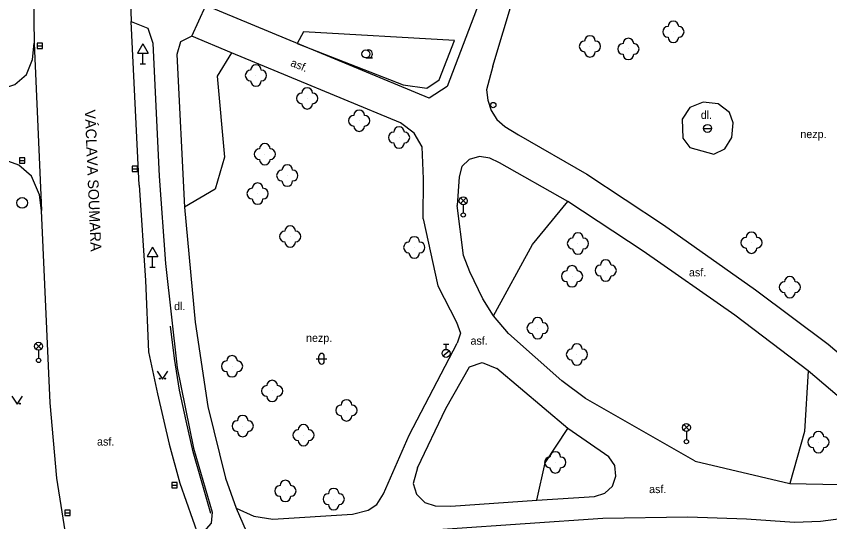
# Model space of a CAD drawing. Extents: x -737812 to -729375, y -1123000 to -1115500.
# Drawn here: x -736374.5 to -736298.3, y -1118819.7 to -1118772.3 of the extents above; entities that cross this region are included whole.
import ezdxf

# ---------------------------------------------------------------- set-up
doc = ezdxf.new("R2010")
doc.units = 0
for name, color, linetype in [('Doplněk polohopisu', 7, 'Continuous'), ('Doplňkové značky', 7, 'Continuous'), ('Hranice - ploty_ zdi', 7, 'Continuous'), ('Komunikace', 7, 'Continuous'), ('Názvy ulic_ silnic_ žel_', 7, 'Continuous'), ('Pomocné popisy', 7, 'Continuous'), ('Povr_ zn_ inž_ sítí - el_', 7, 'Continuous'), ('Povr_ zn_ inž_ sítí - kan_', 7, 'Continuous'), ('Povr_ zn_ inž_ sítí - vod_', 7, 'Continuous'), ('Zeleň', 7, 'Continuous'), ('Značky druhů pozemků', 7, 'Continuous')]:
    doc.layers.add(name, color=color, linetype=linetype)

msp = doc.modelspace()

# ---------------------------------------------------------------- linework, layer by layer
at = {"layer": 'Doplněk polohopisu'}
for p, q in [((-736329.84, -1118776.98), (-736326.73, -1118766.59)), ((-736311.39, -1118780.86), (-736312.1, -1118781.95)), ((-736310.12, -1118780.37), (-736311.39, -1118780.86)), ((-736308.74, -1118780.51), (-736310.12, -1118780.37)), ((-736307.65, -1118781.32), (-736308.74, -1118780.51)), ((-736307.31, -1118782.31), (-736307.65, -1118781.32)), ((-736312.1, -1118781.95), (-736312.04, -1118783.73)), ((-736307.43, -1118783.67), (-736307.31, -1118782.31)), ((-736312.04, -1118783.73), (-736311.39, -1118784.62)), ((-736308.11, -1118784.72), (-736307.43, -1118783.67)), ((-736311.39, -1118784.62), (-736309.12, -1118785.25)), ((-736309.12, -1118785.25), (-736308.11, -1118784.72)), ((-736334.25, -1118809.05), (-736332.03, -1118805.16)), ((-736332.03, -1118805.16), (-736330.84, -1118804.74)), ((-736330.84, -1118804.74), (-736329.48, -1118805.3)), ((-736336.9, -1118814.61), (-736334.25, -1118809.05))]:
    msp.add_line(p, q, dxfattribs=at)
for points in [[(-736329.78, -1118765.75), (-736331.36, -1118771.69), (-736334.11, -1118778.91), (-736335.82, -1118779.99)], [(-736335.82, -1118779.99), (-736356.74, -1118771.32), (-736358.4, -1118770.7), (-736360.65, -1118770.07)], [(-736358.05, -1118774.19), (-736356.74, -1118771.32)], [(-736363.74, -1118772.82), (-736362.17, -1118773.42), (-736361.7, -1118774.84), (-736361.12, -1118787.31), (-736360.51, -1118795.46), (-736359.41, -1118805.25), (-736357.89, -1118812.76), (-736356.14, -1118818.76), (-736356.22, -1118819.81), (-736357.38, -1118821.11)], [(-736338.49, -1118782.31), (-736354.34, -1118775.75), (-736358.05, -1118774.19), (-736359.11, -1118774.72), (-736359.46, -1118775.9), (-736358.73, -1118790.19), (-736357.72, -1118800.98), (-736356.54, -1118808.87), (-736354.9, -1118815.57), (-736353.88, -1118818.39), (-736352.25, -1118819.15), (-736350.45, -1118819.43), (-736343, -1118818.95), (-736341.52, -1118818.57), (-736340.72, -1118818.04), (-736340.07, -1118817.04), (-736337.69, -1118811.54), (-736333.17, -1118802.93)], [(-736329.84, -1118776.98), (-736330.18, -1118778.26), (-736330.44, -1118779.22), (-736330.3, -1118780.19), (-736330, -1118781.16), (-736329.47, -1118781.99), (-736328.73, -1118782.64), (-736327.45, -1118783.43), (-736321.04, -1118787.1), (-736313.85, -1118791.84), (-736305.24, -1118797.93), (-736298.41, -1118803.03), (-736294.66, -1118806.21), (-736292.04, -1118808.71), (-736290.23, -1118810.42), (-736289.39, -1118810.94), (-736288.44, -1118811.17), (-736287.44, -1118811.16), (-736286.58, -1118810.69), (-736284.78, -1118808.78)], [(-736336.37, -1118791.29), (-736336.34, -1118787.56), (-736336.47, -1118784.56), (-736337.2, -1118783.27), (-736338.49, -1118782.31)], [(-736310.87, -1118814), (-736302.01, -1118816.09), (-736297.4, -1118816.18), (-736295.48, -1118815.91), (-736294.02, -1118815.57), (-736293.2, -1118815.03), (-736292.95, -1118814.07), (-736292.93, -1118813.06), (-736293.26, -1118812.1), (-736293.83, -1118811.31), (-736296.74, -1118808.55), (-736300.29, -1118805.54), (-736307.16, -1118800.32), (-736315.74, -1118794.32), (-736322.81, -1118789.68), (-736329.21, -1118786.05), (-736330.12, -1118785.62), (-736331.09, -1118785.46), (-736332.06, -1118785.72), (-736332.75, -1118786.4), (-736333, -1118787.35), (-736333.17, -1118790.03)], [(-736330.78, -1118798.79), (-736332.01, -1118796.24), (-736332.59, -1118794.73), (-736333.17, -1118790.03)], [(-736336.37, -1118791.29), (-736335, -1118797.58), (-736333.23, -1118800.97), (-736332.88, -1118802), (-736333.17, -1118802.93)], [(-736328.38, -1118802.04), (-736329.77, -1118800.37), (-736330.78, -1118798.79)], [(-736321.17, -1118808.11), (-736323.37, -1118806.45), (-736328.38, -1118802.04)], [(-736322.8, -1118810.94), (-736329.48, -1118805.3)], [(-736310.87, -1118814), (-736321.17, -1118808.11)], [(-736336.9, -1118814.61), (-736337.3, -1118816.08), (-736336.98, -1118817.09), (-736336.22, -1118817.86), (-736335.25, -1118818.17), (-736333.76, -1118818.2), (-736325.71, -1118817.65), (-736320.3, -1118817.29), (-736319.34, -1118816.99), (-736318.63, -1118816.32), (-736318.3, -1118815.38), (-736318.4, -1118814.4), (-736318.96, -1118813.59), (-736322.8, -1118810.94)], [(-736353.88, -1118818.39), (-736352.63, -1118821.27), (-736351.33, -1118823.14)], [(-736293.6, -1118818.93), (-736299.12, -1118819.65), (-736301.56, -1118819.73), (-736306.07, -1118819.43), (-736311.56, -1118819.22), (-736319.54, -1118819.35), (-736334.08, -1118820.36), (-736340.18, -1118820.78), (-736342.39, -1118820.93)]]:
    msp.add_lwpolyline(points, dxfattribs=at)
at = {"layer": 'Doplňkové značky'}
for p, q in [((-736362.63, -1118774.894), (-736363.13, -1118775.76)), ((-736362.63, -1118774.894), (-736362.13, -1118775.76)), ((-736363.13, -1118775.76), (-736362.13, -1118775.76)), ((-736362.63, -1118776.76), (-736362.63, -1118775.76)), ((-736362.88, -1118776.76), (-736362.38, -1118776.76)), ((-736310.095, -1118782.82), (-736309.345, -1118782.82)), ((-736361.72, -1118793.944), (-736362.22, -1118794.81)), ((-736361.72, -1118793.944), (-736361.22, -1118794.81)), ((-736362.22, -1118794.81), (-736361.22, -1118794.81)), ((-736361.72, -1118795.81), (-736361.72, -1118794.81)), ((-736361.97, -1118795.81), (-736361.47, -1118795.81))]:
    msp.add_line(p, q, dxfattribs=at)
for centre, radius in [((-736329.801, -1118780.64), 0.25), ((-736329.801, -1118780.64), 0.0005), ((-736309.72, -1118782.82), 0.375)]:
    msp.add_circle(centre, radius, dxfattribs=at)
at = {"layer": 'Hranice - ploty_ zdi'}
msp.add_lwpolyline([(-736356.25, -1118818.88), (-736357.08, -1118816.05), (-736357.93, -1118813.11), (-736358.58, -1118810.22), (-736359.19, -1118807.33), (-736359.67, -1118804.36), (-736360.04, -1118801.34)], dxfattribs=at)
at = {"layer": 'Komunikace'}
for points in [[(-736374.25, -1118739.62), (-736373.51, -1118757.14), (-736373, -1118768.02), (-736372.88, -1118770.49), (-736372.82, -1118774.85)], [(-736363.84, -1118769.83), (-736363.74, -1118772.82)], [(-736362.97, -1118788.13), (-736363.74, -1118772.82)], [(-736378.49, -1118779.48), (-736376.54, -1118779.35), (-736374.64, -1118778.7), (-736373.53, -1118777.76), (-736372.98, -1118776.37), (-736372.82, -1118774.85)], [(-736372.82, -1118774.85), (-736372.13, -1118790.51)], [(-736369.11, -1118824.37), (-736369.61, -1118822.47), (-736370.7, -1118815.58), (-736371.33, -1118808.54), (-736372.13, -1118790.51), (-736372.32, -1118789.04), (-736373.08, -1118787.31), (-736374.25, -1118786.25), (-736375.2, -1118785.92), (-736376.18, -1118785.72), (-736378.2, -1118785.78)], [(-736362.97, -1118788.13), (-736362.38, -1118797.07)], [(-736362.38, -1118797.07), (-736362.12, -1118803.75), (-736361.26, -1118807.68), (-736360.17, -1118812.39)], [(-736360.17, -1118812.39), (-736359.18, -1118816.04), (-736357.38, -1118821.11)]]:
    msp.add_lwpolyline(points, dxfattribs=at)
at = {"layer": 'Povr_ zn_ inž_ sítí - el_'}
for p, q in [((-736332.874, -1118789.868), (-736332.346, -1118789.34)), ((-736332.338, -1118789.865), (-736332.866, -1118789.336)), ((-736332.61, -1118789.98), (-736332.61, -1118790.73)), ((-736372.674, -1118803.488), (-736372.146, -1118802.96)), ((-736372.138, -1118803.485), (-736372.666, -1118802.956)), ((-736372.41, -1118803.6), (-736372.41, -1118804.35)), ((-736311.964, -1118811.098), (-736311.436, -1118810.57)), ((-736311.428, -1118811.095), (-736311.956, -1118810.566)), ((-736311.7, -1118811.21), (-736311.7, -1118811.96))]:
    msp.add_line(p, q, dxfattribs=at)
for centre, radius in [((-736332.61, -1118789.605), 0.375), ((-736332.61, -1118790.93), 0.2), ((-736372.41, -1118803.225), 0.375), ((-736372.41, -1118804.55), 0.2), ((-736311.7, -1118810.835), 0.375), ((-736311.7, -1118812.16), 0.2)]:
    msp.add_circle(centre, radius, dxfattribs=at)
at = {"layer": 'Povr_ zn_ inž_ sítí - kan_'}
for p, q in [((-736372.54, -1118775.1), (-736372.04, -1118775.1)), ((-736374.21, -1118785.83), (-736373.71, -1118785.83)), ((-736363.64, -1118786.61), (-736363.14, -1118786.61)), ((-736359.91, -1118816.25), (-736359.41, -1118816.25)), ((-736369.96, -1118818.83), (-736369.46, -1118818.83))]:
    msp.add_line(p, q, dxfattribs=at)
for points in [[(-736372.54, -1118775.351), (-736372.04, -1118775.351), (-736372.04, -1118774.85), (-736372.54, -1118774.85)], [(-736374.21, -1118786.081), (-736373.71, -1118786.081), (-736373.71, -1118785.58), (-736374.21, -1118785.58)], [(-736363.64, -1118786.861), (-736363.14, -1118786.861), (-736363.14, -1118786.36), (-736363.64, -1118786.36)], [(-736359.91, -1118816.501), (-736359.41, -1118816.501), (-736359.41, -1118816), (-736359.91, -1118816)], [(-736369.96, -1118819.081), (-736369.46, -1118819.081), (-736369.46, -1118818.58), (-736369.96, -1118818.58)]]:
    msp.add_lwpolyline(points, close=True, dxfattribs=at)
msp.add_circle((-736373.94, -1118789.8), 0.5, dxfattribs=at)
at = {"layer": 'Povr_ zn_ inž_ sítí - vod_'}
for p, q in [((-736334.47, -1118803.015), (-736333.97, -1118803.015)), ((-736334.22, -1118803.515), (-736334.22, -1118803.015)), ((-736334.514, -1118804.121), (-736333.924, -1118803.658))]:
    msp.add_line(p, q, dxfattribs=at)
msp.add_circle((-736334.22, -1118803.89), 0.375, dxfattribs=at)
at = {"layer": 'Zeleň'}
for points in [[(-736347.58, -1118773.78), (-736348.17, -1118774.86), (-736338.24, -1118778.74), (-736336.04, -1118779.05), (-736334.86, -1118778.28), (-736333.43, -1118774.58), (-736347.58, -1118773.78)], [(-736354.34, -1118775.75), (-736355.67, -1118777.94), (-736354.97, -1118785.53), (-736355.86, -1118788.52), (-736358.73, -1118790.19)], [(-736329.77, -1118800.37), (-736326.11, -1118793.68), (-736322.81, -1118789.68)], [(-736300.29, -1118805.54), (-736300.63, -1118811.22), (-736302.01, -1118816.09)], [(-736325.71, -1118817.65), (-736324.93, -1118814.15), (-736322.8, -1118810.94)]]:
    msp.add_lwpolyline(points, dxfattribs=at)
for centre in [(-736312.92, -1118773.78), (-736320.74, -1118775.14), (-736317.14, -1118775.38), (-736352.04, -1118777.87), (-736347.24, -1118780.01), (-736342.37, -1118782.1), (-736338.63, -1118783.67), (-736351.2, -1118785.23), (-736349.1, -1118787.24), (-736351.88, -1118788.93), (-736348.83, -1118792.95), (-736337.2, -1118793.97), (-736321.86, -1118793.6), (-736305.6, -1118793.53), (-736319.26, -1118796.13), (-736322.42, -1118796.67), (-736302.01, -1118797.69), (-736325.64, -1118801.53), (-736321.96, -1118804), (-736354.28, -1118805.1), (-736350.52, -1118807.41), (-736343.56, -1118809.23), (-736353.28, -1118810.7), (-736347.58, -1118811.55), (-736299.33, -1118812.21), (-736323.99, -1118814.1), (-736349.28, -1118816.78), (-736344.75, -1118817.54)]:
    msp.add_circle(centre, 0.0005, dxfattribs=at)
for centre, start, end in [((-736313.42, -1118773.78), 89.99999, 269.99999), ((-736312.92, -1118773.28), 0, 179.99999), ((-736312.42, -1118773.78), 270, 89.99999), ((-736320.74, -1118774.64), 0, 179.99999), ((-736321.24, -1118775.14), 89.99999, 269.99999), ((-736320.24, -1118775.14), 270, 89.99999), ((-736317.64, -1118775.38), 89.99999, 269.99999), ((-736317.14, -1118774.88), 0, 179.99999), ((-736316.64, -1118775.38), 270, 89.99999), ((-736312.92, -1118774.28), 179.99999, 359.99999), ((-736320.74, -1118775.64), 179.99999, 359.99999), ((-736317.14, -1118775.88), 179.99999, 359.99999), ((-736352.04, -1118777.37), 0, 179.99999), ((-736352.54, -1118777.87), 89.99999, 269.99999), ((-736351.54, -1118777.87), 270, 89.99999), ((-736352.04, -1118778.37), 179.99999, 359.99999), ((-736347.74, -1118780.01), 89.99999, 269.99999), ((-736347.24, -1118779.51), 0, 179.99999), ((-736346.74, -1118780.01), 270, 89.99999), ((-736347.24, -1118780.51), 179.99999, 359.99999), ((-736342.37, -1118781.6), 0, 179.99999), ((-736342.87, -1118782.1), 89.99999, 269.99999), ((-736341.87, -1118782.1), 270, 89.99999), ((-736342.37, -1118782.6), 179.99999, 359.99999), ((-736339.13, -1118783.67), 89.99999, 269.99999), ((-736338.63, -1118783.17), 0, 179.99999), ((-736338.13, -1118783.67), 270, 89.99999), ((-736351.7, -1118785.23), 89.99999, 269.99999), ((-736351.2, -1118784.73), 0, 179.99999), ((-736350.7, -1118785.23), 270, 89.99999), ((-736338.63, -1118784.17), 179.99999, 359.99999), ((-736351.2, -1118785.73), 179.99999, 359.99999), ((-736349.1, -1118786.74), 0, 179.99999), ((-736349.6, -1118787.24), 89.99999, 269.99999), ((-736348.6, -1118787.24), 270, 89.99999), ((-736351.88, -1118788.43), 0, 179.99999), ((-736349.1, -1118787.74), 179.99999, 359.99999), ((-736352.38, -1118788.93), 89.99999, 269.99999), ((-736351.38, -1118788.93), 270, 89.99999), ((-736351.88, -1118789.43), 179.99999, 359.99999), ((-736349.33, -1118792.95), 89.99999, 269.99999), ((-736348.83, -1118792.45), 0, 179.99999), ((-736348.33, -1118792.95), 270, 89.99999), ((-736305.6, -1118793.03), 0, 179.99999), ((-736337.2, -1118793.47), 0, 179.99999), ((-736322.36, -1118793.6), 89.99999, 269.99999), ((-736321.86, -1118793.1), 0, 179.99999), ((-736321.36, -1118793.6), 270, 89.99999), ((-736306.1, -1118793.53), 89.99999, 269.99999), ((-736305.1, -1118793.53), 270, 89.99999), ((-736348.83, -1118793.45), 179.99999, 359.99999), ((-736337.7, -1118793.97), 89.99999, 269.99999), ((-736336.7, -1118793.97), 270, 89.99999), ((-736305.6, -1118794.03), 179.99999, 359.99999), ((-736337.2, -1118794.47), 179.99999, 359.99999), ((-736321.86, -1118794.1), 179.99999, 359.99999), ((-736319.26, -1118795.63), 0, 179.99999), ((-736322.92, -1118796.67), 89.99999, 269.99999), ((-736322.42, -1118796.17), 0, 179.99999), ((-736321.92, -1118796.67), 270, 89.99999), ((-736319.76, -1118796.13), 89.99999, 269.99999), ((-736318.76, -1118796.13), 270, 89.99999), ((-736319.26, -1118796.63), 179.99999, 359.99999), ((-736302.01, -1118797.19), 0, 179.99999), ((-736322.42, -1118797.17), 179.99999, 359.99999), ((-736302.51, -1118797.69), 89.99999, 269.99999), ((-736301.51, -1118797.69), 270, 89.99999), ((-736302.01, -1118798.19), 179.99999, 359.99999), ((-736325.64, -1118801.03), 0, 179.99999), ((-736326.14, -1118801.53), 89.99999, 269.99999), ((-736325.14, -1118801.53), 270, 89.99999), ((-736325.64, -1118802.03), 179.99999, 359.99999), ((-736321.96, -1118803.5), 0, 179.99999), ((-736322.46, -1118804), 89.99999, 269.99999), ((-736321.46, -1118804), 270, 89.99999), ((-736354.78, -1118805.1), 89.99999, 269.99999), ((-736354.28, -1118804.6), 0, 179.99999), ((-736353.78, -1118805.1), 270, 89.99999), ((-736321.96, -1118804.5), 179.99999, 359.99999), ((-736354.28, -1118805.6), 179.99999, 359.99999), ((-736351.02, -1118807.41), 89.99999, 269.99999), ((-736350.52, -1118806.91), 0, 179.99999), ((-736350.02, -1118807.41), 270, 89.99999), ((-736350.52, -1118807.91), 179.99999, 359.99999), ((-736343.56, -1118808.73), 0, 179.99999), ((-736344.06, -1118809.23), 89.99999, 269.99999), ((-736343.06, -1118809.23), 270, 89.99999), ((-736353.28, -1118810.2), 0, 179.99999), ((-736343.56, -1118809.73), 179.99999, 359.99999), ((-736353.78, -1118810.7), 89.99999, 269.99999), ((-736352.78, -1118810.7), 270, 89.99999), ((-736347.58, -1118811.05), 0, 179.99999), ((-736353.28, -1118811.2), 179.99999, 359.99999), ((-736348.08, -1118811.55), 89.99999, 269.99999), ((-736347.08, -1118811.55), 270, 89.99999), ((-736299.33, -1118811.71), 0, 179.99999), ((-736347.58, -1118812.05), 179.99999, 359.99999), ((-736299.83, -1118812.21), 89.99999, 269.99999), ((-736298.83, -1118812.21), 270, 89.99999), ((-736323.99, -1118813.6), 0, 179.99999), ((-736299.33, -1118812.71), 179.99999, 359.99999), ((-736324.49, -1118814.1), 89.99999, 269.99999), ((-736323.49, -1118814.1), 270, 89.99999), ((-736323.99, -1118814.6), 179.99999, 359.99999), ((-736349.28, -1118816.28), 0, 179.99999), ((-736349.78, -1118816.78), 89.99999, 269.99999), ((-736348.78, -1118816.78), 270, 89.99999), ((-736344.75, -1118817.04), 0, 179.99999), ((-736349.28, -1118817.28), 179.99999, 359.99999), ((-736345.25, -1118817.54), 89.99999, 269.99999), ((-736344.25, -1118817.54), 270, 89.99999), ((-736344.75, -1118818.04), 179.99999, 359.99999)]:
    msp.add_arc(centre, 0.5, start, end, dxfattribs=at)
at = {"layer": 'Značky druhů pozemků'}
for p, q in [((-736341.74, -1118776.225), (-736341.115, -1118776.225)), ((-736346.38, -1118804.4), (-736345.38, -1118804.4)), ((-736346.13, -1118804.65), (-736346.13, -1118804.15)), ((-736345.63, -1118804.65), (-736345.63, -1118804.15))]:
    msp.add_line(p, q, dxfattribs=at)
for points in [[(-736361.29, -1118805.55), (-736360.79, -1118806.3), (-736360.29, -1118805.55)], [(-736374.92, -1118807.9), (-736374.42, -1118808.65), (-736373.92, -1118807.9)]]:
    msp.add_lwpolyline(points, dxfattribs=at)
for centre, radius in [((-736341.74, -1118775.85), 0.375), ((-736361.04, -1118806.25), 0.05), ((-736360.54, -1118806.25), 0.05), ((-736374.17, -1118808.6), 0.05)]:
    msp.add_circle(centre, radius, dxfattribs=at)
for centre, radius, start, end in [((-736341.49, -1118775.85), 0.375, 249.49437, 109.04743), ((-736345.88, -1118804.15), 0.25, 0, 179.99999), ((-736345.88, -1118804.65), 0.25, 179.99999, 359.99999)]:
    msp.add_arc(centre, radius, start, end, dxfattribs=at)

# ---------------------------------------------------------------- texts
at = {"layer": 'Názvy ulic_ silnic_ žel_'}
msp.add_text('VÁCLAVA SOUMARA', height=1, rotation=272.41557, dxfattribs=at).set_placement((-736368.08, -1118781.08))
at = {"layer": 'Pomocné popisy'}
msp.add_text('asf.', height=0.75, rotation=337.92632, dxfattribs=at).set_placement((-736348.86, -1118776.95))
for s, p in [('dl.', (-736310.35, -1118781.93)), ('nezp.', (-736301.02, -1118783.73)), ('asf.', (-736311.46, -1118796.68)), ('dl.', (-736359.71, -1118799.84)), ('nezp.', (-736347.34, -1118802.82)), ('asf.', (-736331.93, -1118803.08)), ('asf.', (-736366.93, -1118812.53)), ('asf.', (-736315.2, -1118816.98))]:
    msp.add_text(s, height=0.75, dxfattribs=at).set_placement(p)

doc.saveas('drawing.dxf')
